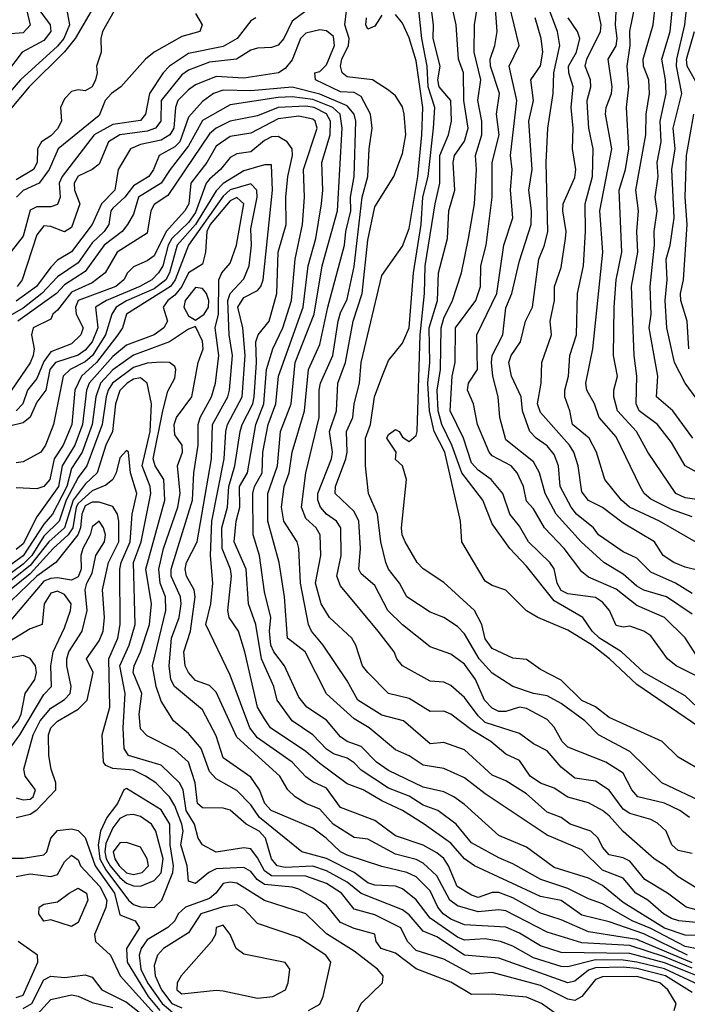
# Model space of a CAD drawing. Header units: metres. Extents: x -51132 to -49532, y -231222 to -229437.
# Tile 447 of 656: x -50155 to -50107, y -230407 to -230336. Entities that reach past the tile are written whole.
import ezdxf

# ---------------------------------------------------------------- set-up
doc = ezdxf.new("R2010")
doc.units = ezdxf.units.M
for name, color, linetype in [('CONTOUR_HALF', 8, 'Continuous'), ('CONTOUR_INDEX', 1, 'Continuous'), ('CONTOUR_INTER', 3, 'Continuous')]:
    doc.layers.add(name, color=color, linetype=linetype)

msp = doc.modelspace()

# ---------------------------------------------------------------- linework, layer by layer
at = {"layer": 'CONTOUR_HALF'}
for points, elevation in [([(-50105.08, -230370.858), (-50107.08, -230370.581), (-50107.763, -230370.259), (-50109.79, -230367.259), (-50110.602, -230365.759), (-50111.977, -230364.259), (-50112.247, -230363.259), (-50112.259, -230362.759), (-50111.979, -230361.759), (-50112.282, -230360.259), (-50112.238, -230356.759), (-50112.085, -230354.759), (-50111.666, -230352.759), (-50111.865, -230348.259), (-50111.41, -230346.759), (-50111.175, -230345.259), (-50111.332, -230342.259), (-50111.168, -230340.759), (-50111.287, -230339.259), (-50111.066, -230337.759), (-50111.08, -230336.725), (-50110.487, -230333.759)], 56.5), ([(-50152.075, -230334.259), (-50151.717, -230336.259), (-50152.12, -230337.259), (-50152.58, -230337.819), (-50155.262, -230340.259), (-50158.08, -230343.47)], 52.5), ([(-50154.807, -230335.259), (-50154.58, -230336.291), (-50155.08, -230336.85), (-50156.58, -230336.977)], 53.5), ([(-50148.49, -230335.259), (-50149.335, -230336.759), (-50149.453, -230337.259), (-50149.413, -230338.259), (-50149.763, -230339.259), (-50149.714, -230339.759), (-50149.843, -230340.259), (-50150.067, -230340.759), (-50150.58, -230341.047), (-50151.08, -230340.986), (-50151.58, -230341.114), (-50152.08, -230341.642), (-50152.37, -230342.259), (-50152.296, -230343.259), (-50152.58, -230343.814), (-50153.08, -230344.322), (-50153.749, -230344.759), (-50154.04, -230345.259), (-50154.067, -230346.259), (-50154.321, -230346.759), (-50155.58, -230347.512)], 51.5), ([(-50105.58, -230390.543), (-50107.58, -230389.379), (-50108.754, -230388.259), (-50112.58, -230386.504), (-50113.58, -230385.741), (-50114.58, -230385.268), (-50116.08, -230383.796), (-50117.58, -230383.03), (-50118.58, -230382.293), (-50119.58, -230382.201), (-50121.08, -230381.503), (-50121.58, -230380.8), (-50121.815, -230379.759), (-50122.351, -230378.759), (-50124.58, -230376.71), (-50126.08, -230375.734), (-50126.518, -230375.259), (-50127.38, -230373.759), (-50127.609, -230373.259), (-50127.653, -230372.759), (-50127.273, -230369.259), (-50127.58, -230368.254), (-50128.08, -230367.805), (-50128.025, -230367.259), (-50128.704, -230366.259), (-50128.58, -230365.99), (-50128.08, -230365.619), (-50127.827, -230365.759), (-50127.58, -230366.188), (-50127.08, -230366.48), (-50126.58, -230366.047), (-50126.515, -230365.759), (-50126.303, -230358.759), (-50125.989, -230355.759), (-50125.921, -230353.759), (-50125.216, -230349.259), (-50124.866, -230347.759), (-50124.866, -230345.759), (-50124.234, -230344.259), (-50124.025, -230343.259), (-50124.076, -230341.759), (-50124.909, -230340.759), (-50125.006, -230340.259), (-50124.843, -230339.259), (-50125.349, -230337.259), (-50125.326, -230336.259), (-50125.53, -230334.759)], 51.5), ([(-50106.206, -230385.759), (-50107.08, -230384.938), (-50110.08, -230383.248), (-50111.69, -230381.759), (-50113.295, -230380.759), (-50113.817, -230380.259), (-50114.51, -230379.259), (-50116.58, -230378.037), (-50118.58, -230375.534), (-50119.788, -230374.259), (-50121.08, -230372.466), (-50121.742, -230370.759), (-50123.27, -230368.759), (-50123.994, -230366.759), (-50124.733, -230365.259), (-50124.991, -230364.259), (-50125.064, -230362.759), (-50124.819, -230361.259), (-50124.768, -230358.259), (-50124.58, -230357.556), (-50123.946, -230356.259), (-50123.309, -230354.259), (-50122.784, -230351.759), (-50122.36, -230349.259), (-50122.207, -230346.759), (-50122.272, -230345.759), (-50121.83, -230344.259), (-50121.828, -230343.259), (-50122.108, -230341.759), (-50121.903, -230340.259), (-50122.377, -230338.259), (-50122.35, -230336.259), (-50122.102, -230334.759)], 52.5), ([(-50106.08, -230382.278), (-50107.08, -230380.736), (-50108.58, -230379.254), (-50110.58, -230378.384), (-50112.08, -230377.211), (-50114.08, -230376.327), (-50114.58, -230375.942), (-50115.849, -230374.259), (-50117.286, -230372.759), (-50118.08, -230371.367), (-50118.58, -230370.813), (-50118.797, -230369.759), (-50119.267, -230368.759), (-50119.688, -230368.259), (-50121.08, -230367.538), (-50121.29, -230367.259), (-50122.145, -230365.259), (-50122.416, -230363.759), (-50122.86, -230362.759), (-50122.784, -230362.259), (-50122.134, -230361.259), (-50122.18, -230358.759), (-50120.729, -230355.759), (-50120.237, -230352.259), (-50119.587, -230350.259), (-50119.736, -230348.259), (-50119.622, -230346.759), (-50119.739, -230345.759), (-50119.289, -230341.759), (-50119.838, -230339.259), (-50119.117, -230337.759), (-50119.84, -230334.759)], 53.5), ([(-50106.58, -230377.508), (-50107.786, -230376.759), (-50109.58, -230375.97), (-50110.58, -230374.966), (-50111.58, -230374.503), (-50113.355, -230373.259), (-50113.725, -230372.759), (-50114.965, -230371.759), (-50115.347, -230371.259), (-50116.146, -230369.759), (-50116.263, -230368.259), (-50116.58, -230367.443), (-50117.08, -230366.801), (-50117.876, -230366.259), (-50118.337, -230365.759), (-50118.881, -230364.259), (-50118.968, -230363.259), (-50119.664, -230361.759), (-50119.864, -230360.759), (-50119.699, -230360.259), (-50119.015, -230359.259), (-50118.65, -230357.759), (-50118.158, -230356.759), (-50117.696, -230353.259), (-50117.274, -230352.259), (-50117.049, -230351.259), (-50117.148, -230346.259), (-50117.034, -230343.759), (-50116.639, -230341.259), (-50116.591, -230339.759), (-50116.17, -230337.759), (-50116.347, -230336.759), (-50117.091, -230334.759)], 54.5), ([(-50106.08, -230373.918), (-50108.948, -230372.259), (-50111.126, -230371.259), (-50111.703, -230370.759), (-50112.901, -230369.259), (-50113.515, -230367.259), (-50114.034, -230366.259), (-50115.258, -230365.259), (-50115.43, -230364.259), (-50115.809, -230363.259), (-50115.806, -230362.759), (-50115.539, -230361.759), (-50115.448, -230360.259), (-50114.969, -230358.759), (-50114.886, -230355.759), (-50114.459, -230353.759), (-50114.301, -230351.259), (-50114.325, -230349.259), (-50113.81, -230347.259), (-50113.761, -230345.259), (-50114.063, -230343.759), (-50114.17, -230342.259), (-50114.179, -230341.759), (-50113.92, -230340.759), (-50113.948, -230340.259), (-50114.337, -230339.259), (-50114.208, -230338.759), (-50113.229, -230336.759), (-50113.177, -230336.259), (-50113.488, -230334.759)], 55.5), ([(-50106.514, -230366.259), (-50107.977, -230364.259), (-50109.163, -230363.259), (-50109.055, -230361.759), (-50109.682, -230358.259), (-50109.556, -230357.259), (-50109.615, -230355.259), (-50109.305, -230352.259), (-50109.335, -230351.259), (-50109.11, -230349.759), (-50109.257, -230348.759), (-50109.03, -230347.259), (-50109.112, -230346.259), (-50108.826, -230344.759), (-50108.883, -230343.259), (-50108.463, -230341.259), (-50108.498, -230340.259), (-50108.773, -230338.759), (-50108.174, -230336.759), (-50107.972, -230334.759)], 57.5), ([(-50138.22, -230335.759), (-50138.58, -230335.983), (-50139.572, -230337.259), (-50140.58, -230337.831), (-50143.08, -230338.342), (-50144.459, -230339.259), (-50144.925, -230339.759), (-50145.925, -230341.259), (-50146.201, -230342.759), (-50146.58, -230343.217), (-50148.58, -230343.491), (-50149.939, -230344.259), (-50152.263, -230347.259), (-50152.463, -230347.759), (-50152.387, -230348.759), (-50152.58, -230349.309), (-50153.08, -230349.477), (-50154.08, -230349.459), (-50154.58, -230349.718), (-50155.08, -230351.602), (-50156.387, -230353.259)], 50.5), ([(-50106.754, -230393.759), (-50107.466, -230393.259), (-50108.58, -230392.727), (-50110.509, -230392.259), (-50110.95, -230391.759), (-50111.58, -230390.551), (-50112.842, -230389.759), (-50115.58, -230388.655), (-50115.996, -230388.259), (-50116.58, -230387.21), (-50117.08, -230386.663), (-50118.58, -230385.869), (-50119.08, -230385.768), (-50120.08, -230386.076), (-50120.58, -230386.079), (-50121.08, -230385.846), (-50121.618, -230385.259), (-50122.271, -230383.759), (-50123.08, -230382.644), (-50124.08, -230381.913), (-50125.58, -230381.394), (-50127.58, -230379.778), (-50128.637, -230378.759), (-50129.58, -230376.943), (-50130.58, -230376.092), (-50130.741, -230375.759), (-50130.623, -230374.259), (-50130.733, -230372.259), (-50131.08, -230371.561), (-50132.465, -230370.259), (-50132.438, -230369.759), (-50131.677, -230367.759), (-50131.58, -230367.259), (-50131.639, -230365.759), (-50131.164, -230364.759), (-50131.089, -230363.759), (-50130.686, -230362.259), (-50130.568, -230360.759), (-50129.08, -230354.44), (-50127.58, -230352.314), (-50127.08, -230351.053), (-50126.464, -230347.259), (-50126.172, -230344.259), (-50126.094, -230342.259), (-50126.58, -230338.876), (-50127.08, -230337.224), (-50127.58, -230336.137), (-50128.08, -230335.524)], 50.5), ([(-50129.08, -230335.57), (-50129.58, -230336.356), (-50130.08, -230336.579), (-50130.227, -230336.259), (-50130.174, -230335.759)], 50.5), ([(-50106.08, -230398.978), (-50107.58, -230398.08), (-50108.534, -230397.259), (-50109.335, -230396.759), (-50111.58, -230394.785), (-50112.58, -230393.644), (-50113.08, -230393.259), (-50114.08, -230392.7), (-50115.58, -230392.279), (-50116.58, -230391.64), (-50117.58, -230391.265), (-50118.328, -230390.759), (-50119.08, -230389.637), (-50120.08, -230389.172), (-50121.172, -230388.259), (-50122.58, -230387.416), (-50124.08, -230386.264), (-50124.58, -230386.06), (-50125.58, -230386.068), (-50127.08, -230385.135), (-50128.58, -230384.771), (-50130.083, -230383.259), (-50130.484, -230382.759), (-50130.952, -230381.259), (-50131.26, -230380.759), (-50132.863, -230379.259), (-50133.472, -230378.259), (-50133.889, -230376.759), (-50133.499, -230374.759), (-50133.546, -230373.259), (-50133.827, -230372.759), (-50134.58, -230372.066), (-50134.891, -230371.259), (-50134.58, -230368.759), (-50133.613, -230364.759), (-50133.625, -230362.759), (-50133.522, -230362.259), (-50132.62, -230360.259), (-50132.234, -230357.759), (-50132.08, -230357.164), (-50131.58, -230356.166), (-50131.08, -230353.81), (-50130.494, -230348.759), (-50130.085, -230347.259), (-50130.003, -230345.259), (-50129.768, -230343.759), (-50129.894, -230342.759), (-50130.58, -230341.475), (-50131.08, -230341.182), (-50132.08, -230341.123), (-50133.884, -230340.259), (-50133.931, -230339.759), (-50133.58, -230339.656), (-50133.08, -230339.182), (-50132.503, -230337.759), (-50132.58, -230337.126), (-50133.08, -230336.705), (-50133.58, -230336.626), (-50134.58, -230336.874), (-50134.971, -230337.259), (-50135.58, -230338.816), (-50136.08, -230339.441), (-50136.554, -230339.759), (-50139.08, -230340.146), (-50141.08, -230340.006), (-50142.58, -230340.63), (-50143.08, -230340.974), (-50143.853, -230341.759), (-50144.037, -230342.259), (-50144.15, -230343.759), (-50144.444, -230344.259), (-50145.08, -230344.625), (-50146.58, -230344.96), (-50147.294, -230345.259), (-50148.187, -230346.759), (-50148.423, -230348.259), (-50149.4, -230349.259), (-50150.071, -230350.759), (-50151.58, -230352.723), (-50152.58, -230353.341), (-50153.08, -230353.841), (-50154.11, -230355.259), (-50155.58, -230356.316)], 49.5), ([(-50106.092, -230340.759), (-50106.937, -230339.259), (-50106.98, -230338.759), (-50106.404, -230336.759)], 58.5), ([(-50105.08, -230401.493), (-50107.541, -230401.259), (-50108.08, -230401.09), (-50108.659, -230400.759), (-50109.782, -230399.759), (-50110.661, -230399.259), (-50111.58, -230398.164), (-50113.08, -230397.581), (-50114.58, -230396.101), (-50117.08, -230395.053), (-50121.58, -230392.048), (-50123.08, -230390.878), (-50124.58, -230390.222), (-50126.08, -230389.974), (-50127.08, -230389.286), (-50128.08, -230388.851), (-50129.987, -230387.259), (-50131.08, -230386.604), (-50133.08, -230384.788), (-50134.625, -230381.759), (-50135.925, -230380.759), (-50136.128, -230377.759), (-50136.516, -230375.259), (-50137.336, -230372.259), (-50137.33, -230370.259), (-50136.637, -230368.259), (-50136.411, -230365.759), (-50135.645, -230363.759), (-50135.352, -230360.759), (-50133.99, -230357.259), (-50133.394, -230353.759), (-50132.277, -230349.759), (-50131.955, -230343.759), (-50132.083, -230342.759), (-50132.627, -230342.259), (-50134.08, -230341.689), (-50135.58, -230341.495), (-50136.58, -230341.542), (-50140.08, -230342.083), (-50142.08, -230343.203), (-50143.08, -230345.052), (-50144.432, -230346.759), (-50145.064, -230347.759), (-50146.711, -230348.759), (-50147.08, -230350.008), (-50147.518, -230350.759), (-50147.893, -230351.259), (-50149.198, -230352.259), (-50150.58, -230354.173), (-50152.08, -230355.122), (-50152.656, -230355.759), (-50155.46, -230357.759)], 48.5), ([(-50106.08, -230403.316), (-50107.08, -230403.115), (-50109.58, -230401.82), (-50110.93, -230401.259), (-50113.08, -230400.024), (-50114.08, -230399.67), (-50115.58, -230398.909), (-50117.548, -230398.259), (-50119.58, -230397.121), (-50120.58, -230396.699), (-50122.58, -230395.598), (-50123.692, -230394.259), (-50125.018, -230393.259), (-50126.08, -230392.865), (-50127.08, -230392.215), (-50128.58, -230391.628), (-50130.58, -230390.343), (-50131.08, -230389.798), (-50131.58, -230389.469), (-50132.58, -230389.139), (-50133.08, -230388.806), (-50134.08, -230387.766), (-50135.567, -230386.759), (-50136.666, -230385.259), (-50136.896, -230384.259), (-50137.799, -230382.259), (-50138.202, -230379.759), (-50138.732, -230378.259), (-50138.917, -230375.759), (-50139.788, -230373.759), (-50139.633, -230372.259), (-50139.364, -230371.259), (-50139.402, -230369.759), (-50138.818, -230368.759), (-50138.214, -230365.259), (-50137.629, -230363.759), (-50137.424, -230361.259), (-50136.97, -230359.759), (-50136.259, -230358.259), (-50135.617, -230356.259), (-50135.353, -230353.259), (-50134.836, -230350.759), (-50134.689, -230348.759), (-50134.753, -230346.759), (-50133.751, -230343.759), (-50133.903, -230343.259), (-50134.08, -230343.112), (-50135.08, -230342.895), (-50136.58, -230343.087), (-50138.58, -230344.123), (-50140.08, -230344.38), (-50141.08, -230345.075), (-50141.766, -230346.259), (-50142.927, -230347.759), (-50143.077, -230349.259), (-50143.348, -230349.759), (-50144.717, -230351.259), (-50145.58, -230353.02), (-50146.08, -230353.386), (-50147.08, -230353.819), (-50147.523, -230354.259), (-50147.775, -230354.759), (-50148.36, -230355.259), (-50151.08, -230356.259), (-50151.28, -230356.759), (-50151.237, -230357.259), (-50150.725, -230358.259), (-50150.909, -230358.759), (-50151.58, -230359.419), (-50153.08, -230359.989), (-50153.58, -230360.7), (-50154.08, -230361.911), (-50154.754, -230362.759), (-50155.109, -230363.759), (-50155.575, -230364.259)], 47.5), ([(-50106.814, -230359.759), (-50106.928, -230357.759), (-50107.385, -230356.259), (-50107.411, -230355.759), (-50107.203, -230354.759), (-50106.93, -230350.759), (-50107.085, -230348.759), (-50106.971, -230345.759), (-50106.459, -230342.759)], 58.5), ([(-50106.58, -230404.317), (-50110.58, -230402.611), (-50114.08, -230402.053), (-50116.08, -230401.186), (-50117.58, -230400.692), (-50119.58, -230399.599), (-50120.58, -230399.197), (-50121.08, -230399.21), (-50122.08, -230399.567), (-50122.58, -230399.399), (-50123.622, -230398.759), (-50124.246, -230397.259), (-50124.58, -230396.741), (-50125.08, -230396.324), (-50126.08, -230395.772), (-50128.08, -230395.099), (-50129.58, -230393.985), (-50132.08, -230393.043), (-50133.08, -230391.63), (-50134.08, -230391.188), (-50134.58, -230390.811), (-50135.58, -230389.746), (-50138.08, -230387.984), (-50138.649, -230387.259), (-50140.08, -230383.452), (-50141.844, -230379.759), (-50141.474, -230378.259), (-50141.339, -230376.759), (-50141.494, -230374.759), (-50141.392, -230372.259), (-50140.515, -230367.759), (-50140.383, -230365.759), (-50140.256, -230365.259), (-50139.201, -230363.259), (-50138.983, -230360.259), (-50139.146, -230358.259), (-50139.517, -230356.759), (-50139.08, -230356.049), (-50138.08, -230355.536), (-50137.848, -230355.259), (-50137.686, -230354.759), (-50137.005, -230348.259), (-50137.08, -230346.418), (-50137.58, -230346.416), (-50139.08, -230346.87), (-50140.58, -230347.783), (-50141.08, -230348.317), (-50142.58, -230350.748), (-50143.901, -230352.259), (-50144.477, -230354.259), (-50144.743, -230354.759), (-50145.58, -230355.427), (-50147.58, -230356.298), (-50148.334, -230356.759), (-50148.654, -230357.259), (-50149.119, -230358.759), (-50150.059, -230360.259), (-50150.58, -230360.724), (-50151.672, -230361.259), (-50152.177, -230361.759), (-50152.88, -230365.259), (-50153.465, -230366.759), (-50153.796, -230367.259), (-50155.08, -230367.966), (-50155.58, -230368.036)], 46.5), ([(-50106.08, -230405.296), (-50108.58, -230404.31), (-50111.08, -230403.618), (-50116.08, -230403.559), (-50117.58, -230403.064), (-50119.08, -230402.159), (-50120.08, -230401.712), (-50123.08, -230401.54), (-50124.08, -230401.141), (-50124.617, -230400.759), (-50125.012, -230400.259), (-50125.58, -230399.095), (-50126.58, -230398.074), (-50127.267, -230397.759), (-50129.08, -230397.325), (-50131.58, -230396.505), (-50132.08, -230396.257), (-50133.11, -230395.259), (-50134.08, -230394.543), (-50137.094, -230393.259), (-50137.545, -230392.759), (-50137.945, -230391.759), (-50138.58, -230390.843), (-50140.58, -230389.441), (-50141.08, -230387.837), (-50142.08, -230385.953), (-50144.102, -230384.259), (-50144.366, -230383.759), (-50144.491, -230382.759), (-50144.317, -230380.759), (-50143.777, -230379.259), (-50143.635, -230378.259), (-50143.683, -230377.759), (-50144.359, -230376.259), (-50144.355, -230375.759), (-50142.798, -230370.759), (-50142.7, -230368.759), (-50142.389, -230366.759), (-50142.383, -230365.259), (-50142.257, -230364.759), (-50141.427, -230363.259), (-50141.143, -230362.259), (-50140.885, -230360.259), (-50141.166, -230358.259), (-50140.908, -230357.259), (-50140.899, -230354.759), (-50140.671, -230354.259), (-50140.08, -230353.555), (-50139.614, -230352.259), (-50139.091, -230349.259), (-50139.58, -230348.786), (-50140.08, -230349.037), (-50141.532, -230350.759), (-50141.768, -230351.259), (-50141.854, -230352.759), (-50142.08, -230353.619), (-50143.08, -230354.254), (-50143.585, -230355.259), (-50144.08, -230355.886), (-50144.598, -230356.259), (-50144.926, -230356.759), (-50144.603, -230357.759), (-50144.872, -230358.259), (-50145.58, -230358.757), (-50147.58, -230359.506), (-50148.58, -230360.335), (-50150.304, -230362.259), (-50150.482, -230362.759), (-50150.787, -230365.259), (-50151.338, -230366.759), (-50152.247, -230368.259), (-50152.512, -230369.759), (-50154.08, -230371.954), (-50155.08, -230373.906), (-50155.58, -230374.325)], 45.5), ([(-50106.58, -230406.454), (-50108.494, -230405.259), (-50110.58, -230404.723), (-50111.58, -230404.627), (-50113.58, -230404.678), (-50114.08, -230404.837), (-50115.08, -230405.627), (-50115.58, -230405.758), (-50120.58, -230403.974), (-50123.08, -230403.758), (-50125.08, -230402.42), (-50126.08, -230402.003), (-50127.08, -230400.818), (-50127.58, -230400.467), (-50130.58, -230399.276), (-50131.58, -230398.452), (-50133.08, -230397.626), (-50134.08, -230397.291), (-50136.08, -230397.388), (-50136.663, -230397.259), (-50137.084, -230396.759), (-50137.508, -230395.259), (-50137.978, -230394.759), (-50138.919, -230394.259), (-50140.08, -230393.223), (-50140.58, -230393.093), (-50142.08, -230393.072), (-50142.45, -230392.759), (-50142.619, -230391.259), (-50143.083, -230389.759), (-50144.08, -230388.867), (-50146.08, -230387.838), (-50146.58, -230387.325), (-50146.671, -230386.259), (-50146.476, -230384.759), (-50147.11, -230383.259), (-50147.039, -230382.759), (-50146.564, -230381.759), (-50145.914, -230379.759), (-50145.783, -230378.259), (-50146.187, -230375.759), (-50144.816, -230370.759), (-50144.881, -230369.259), (-50145.517, -230368.259), (-50145.649, -230367.759), (-50144.942, -230364.259), (-50144.58, -230362.832), (-50144.08, -230361.907), (-50144.003, -230361.259), (-50144.08, -230361.054), (-50144.468, -230360.759), (-50145.08, -230360.739), (-50146.08, -230360.818), (-50147.08, -230361.126), (-50148.591, -230362.259), (-50148.916, -230362.759), (-50149.065, -230363.259), (-50149.339, -230365.259), (-50150.459, -230368.259), (-50151.08, -230369.112), (-50151.952, -230370.759), (-50152.47, -230372.259), (-50153.58, -230373.363), (-50154.454, -230374.759), (-50155.08, -230375.391), (-50156.58, -230376.51)], 44.5), ([(-50115.58, -230408.62), (-50117.497, -230407.259), (-50118.58, -230406.785), (-50121.08, -230406.569), (-50122.58, -230406.597), (-50124.08, -230405.703), (-50126.58, -230404.75), (-50128.08, -230403.595), (-50129.119, -230403.259), (-50129.488, -230402.759), (-50129.58, -230402.22), (-50131.08, -230401.816), (-50132.08, -230401.384), (-50133.08, -230400.131), (-50133.58, -230399.809), (-50135.08, -230398.957), (-50135.58, -230398.81), (-50137.58, -230398.633), (-50138.107, -230398.259), (-50138.58, -230397.686), (-50139.08, -230397.38), (-50141.08, -230397.478), (-50141.61, -230397.759), (-50142.58, -230398.558), (-50143.08, -230398.373), (-50143.185, -230397.259), (-50143.655, -230395.759), (-50143.472, -230394.759), (-50143.569, -230394.259), (-50144.08, -230392.911), (-50144.469, -230392.259), (-50145.458, -230391.259), (-50146.199, -230390.759), (-50147.08, -230390.323), (-50148.58, -230390.215), (-50149.08, -230389.988), (-50149.254, -230389.759), (-50149.34, -230387.759), (-50148.807, -230385.759), (-50148.867, -230382.259), (-50148.221, -230380.759), (-50148.041, -230379.759), (-50148.079, -230375.759), (-50147.984, -230375.259), (-50147.323, -230373.759), (-50147.176, -230371.759), (-50146.834, -230370.259), (-50147.3, -230368.759), (-50147.442, -230367.259), (-50147.58, -230367.15), (-50148.08, -230367.676), (-50148.34, -230368.759), (-50148.589, -230369.259), (-50149.08, -230369.664), (-50150.08, -230370.062), (-50151.08, -230370.983), (-50151.231, -230371.259), (-50151.471, -230372.759), (-50151.805, -230373.259), (-50152.909, -230374.259), (-50154.58, -230376.084), (-50156.58, -230377.708)], 43.5), ([(-50155.58, -230392.341), (-50155.08, -230392.491), (-50154.58, -230392.436), (-50154.364, -230392.259), (-50154.182, -230391.759), (-50154.925, -230390.759), (-50155.041, -230390.259), (-50154.342, -230387.759), (-50153.85, -230386.759), (-50153.08, -230385.835), (-50152.08, -230385.209), (-50151.671, -230384.759), (-50151.594, -230384.259), (-50151.922, -230382.759), (-50151.913, -230382.259), (-50151.76, -230381.759), (-50150.791, -230380.259), (-50150.433, -230378.759), (-50150.582, -230377.259), (-50150.465, -230376.759), (-50150.08, -230376.037), (-50149.809, -230374.759), (-50149.188, -230373.759), (-50149.115, -230373.259), (-50149.262, -230372.759), (-50149.58, -230372.282), (-50150.08, -230372.681), (-50150.218, -230373.259), (-50150.762, -230374.259), (-50150.9, -230374.759), (-50150.876, -230375.759), (-50151.08, -230376.314), (-50151.58, -230376.54), (-50152.58, -230376.376), (-50153.08, -230376.421), (-50153.58, -230376.633), (-50156.236, -230379.759)], 42.5), ([(-50157.58, -230382.22), (-50158.054, -230382.759), (-50158.113, -230383.759), (-50159.212, -230385.259), (-50159.3, -230385.759), (-50158.822, -230386.759), (-50158.419, -230387.259), (-50157.58, -230387.62), (-50156.58, -230387.649), (-50156.08, -230387.502), (-50155.443, -230386.759), (-50155.217, -230386.259), (-50154.924, -230384.759), (-50154.234, -230383.759), (-50154.124, -230383.259), (-50154.191, -230382.759), (-50154.58, -230382.222), (-50155.08, -230382.026), (-50156.08, -230382.206), (-50157.08, -230382.099), (-50157.58, -230382.22)], 41.5), ([(-50147.58, -230393.602), (-50148.08, -230393.845), (-50148.58, -230394.518), (-50149.08, -230395.652), (-50149.156, -230396.259), (-50149.054, -230396.759), (-50148.768, -230397.259), (-50148.08, -230398.111), (-50147.58, -230398.524), (-50147.08, -230398.733), (-50146.58, -230398.747), (-50145.58, -230398.339), (-50145.08, -230397.769), (-50144.937, -230396.759), (-50145.466, -230394.759), (-50145.782, -230394.259), (-50146.58, -230393.69), (-50147.08, -230393.553), (-50147.58, -230393.602)], 42.5), ([(-50156.08, -230396.711), (-50155.08, -230396.722), (-50153.58, -230396.463), (-50153.37, -230396.259), (-50153.074, -230395.259), (-50152.58, -230394.703), (-50151.58, -230394.583), (-50151.08, -230394.717), (-50150.58, -230395.207), (-50149.849, -230397.259), (-50148.465, -230399.259), (-50148.08, -230400.83), (-50146.956, -230401.259), (-50146.654, -230401.759), (-50147.581, -230403.259), (-50147.548, -230404.259), (-50146.017, -230406.759), (-50145.159, -230407.759)], 43.5), ([(-50151.735, -230399.259), (-50151.08, -230398.891), (-50150.488, -230399.259), (-50150.39, -230399.759), (-50151.08, -230401.379), (-50151.58, -230401.67), (-50153.08, -230401.195), (-50153.58, -230401.294), (-50153.942, -230400.759), (-50153.912, -230400.259), (-50153.58, -230400.049), (-50152.58, -230399.89), (-50151.735, -230399.259)], 44.5), ([(-50140.58, -230400.249), (-50142.205, -230400.759), (-50143.08, -230402.126), (-50144.9, -230403.259), (-50145.346, -230403.759), (-50145.58, -230404.488), (-50145.503, -230405.259), (-50145.05, -230406.259), (-50144.288, -230407.259), (-50143.58, -230407.563)], 42.5), ([(-50134.388, -230407.759), (-50133.58, -230407.313), (-50133.337, -230406.759), (-50132.769, -230404.259), (-50133.138, -230403.759), (-50135.08, -230402.472), (-50138.08, -230401.443), (-50139.08, -230400.385), (-50139.58, -230400.093), (-50140.58, -230400.249)], 42.5), ([(-50155.08, -230407.615), (-50154.451, -230407.259), (-50153.58, -230405.542), (-50153.08, -230405.276), (-50152.08, -230405.379), (-50150.58, -230405.177), (-50150.08, -230405.343), (-50149.375, -230406.259), (-50147.58, -230407.159), (-50146.08, -230408.352)], 44.5)]:
    msp.add_lwpolyline(points, dxfattribs=dict(at, elevation=elevation))
at = {"layer": 'CONTOUR_INDEX'}
for points, elevation in [([(-50134.568, -230335.259), (-50135.58, -230336.013), (-50136.18, -230337.259), (-50136.58, -230337.736), (-50137.08, -230337.905), (-50138.08, -230337.952), (-50138.58, -230338.106), (-50139.613, -230338.759), (-50141.58, -230338.97), (-50143.08, -230339.554), (-50143.58, -230339.895), (-50145.078, -230341.759), (-50145.09, -230343.259), (-50145.485, -230343.759), (-50146.08, -230343.985), (-50148.08, -230344.258), (-50148.895, -230344.759), (-50149.58, -230346.368), (-50150.08, -230346.764), (-50151.08, -230347.241), (-50151.377, -230347.759), (-50151.367, -230348.259), (-50150.981, -230349.259), (-50151.58, -230350.964), (-50152.08, -230351.292), (-50153.08, -230350.888), (-50153.58, -230350.842), (-50154.08, -230351.493), (-50155.151, -230354.759), (-50155.522, -230355.259)], 50), ([(-50106.58, -230396.38), (-50107.58, -230396.15), (-50108.052, -230395.759), (-50108.459, -230394.759), (-50109.08, -230394.183), (-50109.58, -230393.904), (-50111.08, -230393.485), (-50111.58, -230393.163), (-50112.58, -230391.787), (-50113.58, -230391.141), (-50115.08, -230390.915), (-50116.08, -230390.104), (-50117.08, -230388.927), (-50118.08, -230388.43), (-50119.08, -230387.667), (-50121.58, -230386.862), (-50122.08, -230386.399), (-50123.08, -230385.07), (-50124.08, -230384.18), (-50124.58, -230383.958), (-50125.58, -230383.884), (-50127.58, -230382.759), (-50127.976, -230382.259), (-50128.181, -230381.759), (-50129.339, -230380.259), (-50132.08, -230376.973), (-50132.332, -230376.259), (-50132.028, -230374.759), (-50132.053, -230372.759), (-50132.351, -230372.259), (-50133.08, -230371.767), (-50133.51, -230371.259), (-50133.717, -230370.759), (-50133.722, -230370.259), (-50132.734, -230367.759), (-50132.65, -230367.259), (-50132.867, -230365.759), (-50132.362, -230364.259), (-50132.272, -230362.259), (-50131.7, -230360.759), (-50131.159, -230357.759), (-50130.493, -230355.759), (-50130.08, -230351.891), (-50129.58, -230349.464), (-50128.2, -230347.259), (-50127.58, -230345.592), (-50127.335, -230344.259), (-50127.455, -230342.759), (-50127.58, -230342.209), (-50128.08, -230341.411), (-50128.58, -230341.013), (-50129.757, -230340.259), (-50131.58, -230340.042), (-50131.95, -230339.759), (-50132.078, -230339.259), (-50131.975, -230338.759), (-50131.498, -230337.759), (-50131.442, -230337.259), (-50131.748, -230336.259), (-50131.636, -230335.259)], 50), ([(-50106.08, -230375.839), (-50107.08, -230375.613), (-50107.898, -230375.259), (-50108.664, -230374.759), (-50109.292, -230373.759), (-50111.58, -230372.413), (-50113.08, -230371.269), (-50114.08, -230370.782), (-50114.58, -230370.142), (-50114.83, -230368.259), (-50115.161, -230367.259), (-50115.467, -230366.759), (-50117.58, -230364.38), (-50117.779, -230363.759), (-50117.51, -230362.259), (-50117.465, -230360.759), (-50116.782, -230358.759), (-50116.875, -230357.759), (-50116.554, -230356.259), (-50116.562, -230355.259), (-50116.08, -230353.882), (-50115.757, -230351.759), (-50115.699, -230351.259), (-50115.96, -230349.759), (-50115.915, -230349.259), (-50115.08, -230347.343), (-50115.016, -230346.759), (-50115.239, -230345.259), (-50115.205, -230343.759), (-50115.353, -230342.259), (-50115.211, -230340.759), (-50115.52, -230339.759), (-50115.54, -230339.259), (-50114.952, -230338.259), (-50114.713, -230337.259), (-50114.882, -230336.759), (-50115.574, -230335.759)], 55), ([(-50142.58, -230355.321), (-50143.336, -230356.259), (-50143.432, -230356.759), (-50143.08, -230357.368), (-50142.58, -230357.685), (-50141.957, -230357.259), (-50141.65, -230356.759), (-50141.623, -230356.259), (-50141.778, -230355.759), (-50142.08, -230355.384), (-50142.58, -230355.321)], 45), ([(-50106.08, -230405.894), (-50108.58, -230404.743), (-50110.58, -230404.251), (-50111.58, -230404.103), (-50113.58, -230404.096), (-50115.58, -230404.604), (-50116.08, -230404.572), (-50118.08, -230403.939), (-50119.58, -230403.099), (-50120.466, -230402.759), (-50121.58, -230402.568), (-50123.08, -230402.654), (-50123.58, -230402.44), (-50125.58, -230401.065), (-50126.58, -230399.748), (-50127.58, -230398.946), (-50128.08, -230398.747), (-50129.58, -230398.677), (-50130.08, -230398.494), (-50131.076, -230397.759), (-50133.08, -230396.727), (-50134.882, -230396.259), (-50137.947, -230393.759), (-50138.58, -230392.845), (-50139.58, -230391.818), (-50141.08, -230390.952), (-50141.58, -230390.427), (-50142.163, -230388.759), (-50143.08, -230387.678), (-50144.186, -230386.759), (-50145.08, -230385.333), (-50145.429, -230384.259), (-50145.713, -230382.759), (-50144.724, -230378.759), (-50144.766, -230377.759), (-50145.137, -230376.759), (-50145.236, -230375.759), (-50144.898, -230374.259), (-50143.854, -230371.259), (-50143.689, -230370.259), (-50143.898, -230368.259), (-50143.528, -230367.259), (-50143.561, -230366.759), (-50144.08, -230366.003), (-50144.135, -230365.259), (-50143.959, -230364.759), (-50142.838, -230363.259), (-50142.395, -230360.759), (-50142.029, -230359.759), (-50142.08, -230359.204), (-50142.58, -230358.142), (-50143.08, -230358.335), (-50144.474, -230359.259), (-50147.08, -230360.221), (-50148.58, -230361.304), (-50149.475, -230362.259), (-50149.801, -230363.259), (-50150.066, -230365.259), (-50150.808, -230367.259), (-50151.58, -230368.44), (-50151.904, -230369.759), (-50152.962, -230371.759), (-50153.58, -230372.486), (-50155.08, -230374.796), (-50156.58, -230375.885)], 45), ([(-50154.08, -230408.089), (-50153.08, -230406.957), (-50151.58, -230406.633), (-50151.08, -230406.718), (-50150.08, -230407.193), (-50148.58, -230407.556)], 45)]:
    msp.add_lwpolyline(points, dxfattribs=dict(at, elevation=elevation))
at = {"layer": 'CONTOUR_INTER'}
for points, elevation in [([(-50106.08, -230383.581), (-50107.736, -230382.759), (-50108.36, -230382.259), (-50109.58, -230380.587), (-50110.08, -230380.256), (-50111.08, -230379.888), (-50111.58, -230379.95), (-50112.08, -230379.841), (-50112.556, -230378.759), (-50113.08, -230378.143), (-50113.58, -230377.812), (-50115.58, -230377.538), (-50116.08, -230377.302), (-50116.352, -230376.759), (-50116.58, -230375.736), (-50116.886, -230375.259), (-50118.446, -230373.759), (-50119.08, -230372.627), (-50119.781, -230371.759), (-50120.295, -230370.259), (-50121.136, -230369.259), (-50122.08, -230368.568), (-50122.58, -230368.035), (-50123.161, -230366.259), (-50124.109, -230364.259), (-50123.966, -230361.759), (-50123.767, -230360.759), (-50123.732, -230358.259), (-50122.268, -230356.259), (-50121.909, -230355.259), (-50121.886, -230353.759), (-50121.504, -230352.259), (-50121.063, -230348.759), (-50121.082, -230346.259), (-50120.558, -230344.259), (-50120.754, -230342.759), (-50120.536, -230341.259), (-50121.205, -230339.259), (-50121.226, -230338.759), (-50120.878, -230337.759), (-50120.71, -230336.759), (-50120.996, -230332.759)], 53), ([(-50105.609, -230392.759), (-50108.776, -230391.259), (-50111.08, -230388.968), (-50113.353, -230387.759), (-50114.343, -230386.759), (-50116.08, -230385.506), (-50117.08, -230384.935), (-50118.08, -230384.762), (-50119.58, -230384.269), (-50121.08, -230383.295), (-50122.026, -230382.259), (-50123.08, -230380.431), (-50123.58, -230379.922), (-50124.58, -230379.248), (-50125.58, -230378.871), (-50127.249, -230377.759), (-50127.788, -230376.759), (-50128.58, -230375.752), (-50128.782, -230375.259), (-50129.139, -230373.759), (-50129.386, -230371.759), (-50130.044, -230370.259), (-50130.264, -230368.259), (-50130.248, -230366.259), (-50129.897, -230365.259), (-50129.607, -230363.259), (-50129.08, -230361.83), (-50128.58, -230360.612), (-50127.58, -230359.37), (-50127.09, -230358.259), (-50126.78, -230354.259), (-50126.23, -230350.759), (-50126.089, -230348.759), (-50125.722, -230347.259), (-50125.317, -230343.759), (-50125.234, -230342.259), (-50125.717, -230340.759), (-50125.791, -230339.259), (-50126.161, -230337.259), (-50126.58, -230333.316)], 51), ([(-50106.58, -230371.961), (-50108.08, -230371.429), (-50109.58, -230370.672), (-50110.06, -230370.259), (-50110.349, -230369.759), (-50112.08, -230366.146), (-50113.325, -230364.759), (-50113.658, -230363.759), (-50114.213, -230362.759), (-50114.291, -230362.259), (-50113.767, -230359.759), (-50113.038, -230352.759), (-50113.271, -230349.759), (-50112.388, -230345.259), (-50112.853, -230342.759), (-50112.809, -230342.259), (-50112.413, -230341.259), (-50112.379, -230340.759), (-50112.674, -230338.759), (-50112.08, -230337.804), (-50111.999, -230337.259), (-50112.142, -230336.259), (-50112.006, -230333.759)], 56), ([(-50105.08, -230365.003), (-50107.081, -230362.259), (-50107.845, -230360.759), (-50108.398, -230358.259), (-50108.532, -230356.259), (-50108.395, -230354.759), (-50108.461, -230353.259), (-50108.172, -230352.259), (-50107.888, -230350.259), (-50108.04, -230346.759), (-50107.798, -230345.259), (-50107.953, -230343.759), (-50107.326, -230341.259), (-50107.7, -230339.259), (-50107.675, -230338.759), (-50107.099, -230336.259), (-50106.831, -230333.759)], 58), ([(-50149.568, -230334.259), (-50151.302, -230337.259), (-50152.08, -230338.237), (-50154.647, -230340.759), (-50158.445, -230345.259)], 52), ([(-50153.862, -230335.259), (-50153.121, -230336.259), (-50153.067, -230336.759), (-50153.58, -230337.416), (-50155.158, -230338.259), (-50156.295, -230339.759)], 53), ([(-50106.08, -230387.178), (-50110.58, -230384.118), (-50112.559, -230382.259), (-50113.831, -230381.259), (-50115.58, -230380.174), (-50117.754, -230379.259), (-50118.58, -230378.779), (-50120.08, -230377.283), (-50121.08, -230376.931), (-50121.58, -230376.621), (-50123.282, -230373.759), (-50123.361, -230372.259), (-50124.505, -230367.259), (-50125.271, -230365.759), (-50125.608, -230364.259), (-50125.733, -230362.259), (-50125.587, -230360.759), (-50125.65, -230358.259), (-50125.047, -230356.259), (-50124.975, -230354.259), (-50124.32, -230351.759), (-50124.224, -230349.759), (-50123.775, -230348.259), (-50123.894, -230346.259), (-50123.814, -230345.759), (-50123.08, -230344.707), (-50122.807, -230343.759), (-50123.12, -230341.759), (-50123.161, -230339.759), (-50123.508, -230338.759), (-50123.684, -230336.259), (-50124.015, -230334.759)], 52), ([(-50105.08, -230369.373), (-50107.08, -230368.267), (-50108.08, -230366.562), (-50109.08, -230365.261), (-50110.421, -230364.259), (-50110.628, -230363.759), (-50110.585, -230361.759), (-50110.779, -230360.259), (-50110.964, -230355.259), (-50110.51, -230352.759), (-50110.575, -230351.259), (-50110.452, -230349.759), (-50110.648, -230348.259), (-50109.925, -230344.259), (-50109.897, -230342.759), (-50109.667, -230341.259), (-50109.714, -230340.259), (-50110.105, -230339.259), (-50110.123, -230338.759), (-50109.391, -230336.259), (-50109.229, -230334.759)], 57), ([(-50142.58, -230335.452), (-50142.1, -230336.259), (-50142.272, -230336.759), (-50143.58, -230337.126), (-50145.58, -230338.262), (-50146.213, -230338.759), (-50147.997, -230340.759), (-50148.68, -230341.259), (-50149.13, -230341.759), (-50149.58, -230342.848), (-50152.541, -230345.259), (-50153.193, -230346.759), (-50153.916, -230347.759), (-50155.08, -230348.294), (-50155.57, -230348.759)], 51), ([(-50106.58, -230379.015), (-50108.435, -230377.759), (-50110.08, -230377.266), (-50110.58, -230376.978), (-50111.58, -230376.123), (-50112.972, -230375.259), (-50114.63, -230373.759), (-50116.442, -230371.759), (-50117.235, -230370.259), (-50117.632, -230368.759), (-50118.08, -230367.97), (-50120.08, -230366.375), (-50120.512, -230364.759), (-50120.636, -230363.259), (-50121.019, -230361.759), (-50121.122, -230360.759), (-50121.077, -230360.259), (-50120.292, -230358.759), (-50120.08, -230356.785), (-50119.658, -230355.759), (-50119.08, -230353.395), (-50118.234, -230350.759), (-50118.214, -230349.759), (-50118.407, -230348.259), (-50118.174, -230346.759), (-50118.409, -230343.259), (-50118.075, -230341.759), (-50118.263, -230340.259), (-50117.58, -230339.248), (-50117.402, -230338.259), (-50117.531, -230337.259), (-50117.945, -230335.759)], 54), ([(-50103.08, -230401.301), (-50107.016, -230400.259), (-50108.36, -230399.259), (-50110.012, -230398.259), (-50111.08, -230396.944), (-50111.58, -230396.693), (-50112.58, -230396.476), (-50113.08, -230395.922), (-50113.391, -230395.259), (-50113.922, -230394.759), (-50115.416, -230394.259), (-50116.08, -230393.762), (-50117.08, -230393.38), (-50118.58, -230392.038), (-50120.08, -230391.098), (-50121.08, -230390.691), (-50123.08, -230388.868), (-50124.58, -230388.334), (-50125.58, -230388.418), (-50127.491, -230386.759), (-50129.08, -230386.345), (-50130.82, -230385.259), (-50131.58, -230383.842), (-50133.324, -230381.259), (-50134.168, -230380.259), (-50134.389, -230379.759), (-50134.982, -230376.759), (-50135.093, -230374.259), (-50135.221, -230373.759), (-50136.184, -230372.259), (-50136.354, -230371.259), (-50136.159, -230369.759), (-50135.8, -230368.759), (-50135.571, -230367.259), (-50134.676, -230364.259), (-50134.392, -230361.259), (-50133.58, -230359.461), (-50132.986, -230356.759), (-50131.774, -230352.259), (-50131.676, -230351.259), (-50131.313, -230349.759), (-50131.352, -230348.759), (-50131.068, -230347.259), (-50130.95, -230343.259), (-50131.086, -230342.759), (-50131.58, -230342.147), (-50133.58, -230341.289), (-50135.58, -230340.79), (-50138.58, -230341.063), (-50140.58, -230341.009), (-50141.275, -230341.259), (-50142.08, -230341.839), (-50143.08, -230342.978), (-50143.728, -230344.759), (-50144.08, -230345.109), (-50145.224, -230345.759), (-50145.618, -230346.759), (-50145.966, -230347.259), (-50147.08, -230347.936), (-50147.699, -230348.759), (-50148.58, -230349.575), (-50148.726, -230349.759), (-50148.87, -230350.759), (-50149.207, -230351.259), (-50150.08, -230352.092), (-50151.08, -230353.539), (-50152.58, -230354.551), (-50153.735, -230355.759), (-50155.08, -230356.813), (-50156.734, -230357.759)], 49), ([(-50105.08, -230402.33), (-50107.08, -230402.305), (-50108.58, -230401.784), (-50111.58, -230399.931), (-50113.08, -230398.701), (-50114.08, -230398.155), (-50116.58, -230397.4), (-50118.58, -230395.91), (-50120.58, -230395.076), (-50123.08, -230392.813), (-50123.858, -230392.259), (-50124.58, -230391.899), (-50126.08, -230391.576), (-50128.58, -230390.353), (-50129.449, -230389.759), (-50130.58, -230388.625), (-50131.58, -230388.247), (-50132.08, -230387.91), (-50133.08, -230386.708), (-50134.504, -230385.759), (-50135.08, -230385.032), (-50136.132, -230382.759), (-50136.911, -230381.759), (-50137.115, -230381.259), (-50137.215, -230380.259), (-50137.111, -230379.259), (-50137.58, -230377.406), (-50137.935, -230374.759), (-50138.413, -230373.259), (-50138.42, -230370.259), (-50138.309, -230369.759), (-50137.754, -230368.759), (-50137.694, -230367.259), (-50137.317, -230365.259), (-50136.765, -230363.759), (-50136.576, -230361.759), (-50134.786, -230356.759), (-50134.408, -230353.759), (-50133.858, -230351.759), (-50133.446, -230349.259), (-50133.356, -230348.259), (-50133.42, -230346.259), (-50132.826, -230344.259), (-50132.789, -230343.259), (-50133.08, -230342.714), (-50133.976, -230342.259), (-50134.58, -230342.167), (-50136.58, -230342.255), (-50138.08, -230342.866), (-50140.08, -230343.248), (-50141.08, -230343.756), (-50141.58, -230344.186), (-50144.58, -230348.642), (-50145.58, -230349.294), (-50145.814, -230349.759), (-50146.08, -230351.376), (-50148.269, -230352.759), (-50149.142, -230354.259), (-50150.08, -230354.986), (-50151.58, -230355.658), (-50152.58, -230356.965), (-50152.939, -230357.259), (-50153.08, -230357.614), (-50154.347, -230358.259), (-50154.471, -230358.759), (-50154.284, -230359.759), (-50154.363, -230360.259), (-50154.58, -230360.79), (-50155.919, -230362.759)], 48), ([(-50106.914, -230403.759), (-50110.08, -230402.196), (-50112.58, -230401.342), (-50114.58, -230400.857), (-50116.08, -230399.795), (-50117.58, -230399.503), (-50122.356, -230397.259), (-50123.08, -230396.766), (-50124.08, -230395.62), (-50125.999, -230394.259), (-50127.58, -230393.246), (-50129.08, -230392.567), (-50130.438, -230391.759), (-50131.58, -230391.315), (-50133.58, -230389.854), (-50134.58, -230388.966), (-50137.155, -230387.259), (-50137.58, -230386.608), (-50138.086, -230385.759), (-50139.001, -230381.759), (-50139.471, -230380.259), (-50140.152, -230379.259), (-50140.245, -230378.759), (-50139.977, -230376.259), (-50140.051, -230375.759), (-50140.647, -230374.259), (-50140.679, -230372.759), (-50140.255, -230371.259), (-50140.163, -230369.759), (-50139.727, -230368.259), (-50139.347, -230365.759), (-50139.205, -230365.259), (-50138.419, -230363.759), (-50138.321, -230363.259), (-50138.167, -230360.759), (-50138.204, -230359.259), (-50138.05, -230358.759), (-50137.235, -230357.759), (-50136.681, -230355.759), (-50136.597, -230352.759), (-50136.019, -230350.759), (-50136.023, -230348.759), (-50135.884, -230347.259), (-50135.561, -230345.759), (-50135.582, -230345.259), (-50135.929, -230344.759), (-50136.58, -230344.376), (-50137.08, -230344.4), (-50137.58, -230344.653), (-50138.58, -230345.481), (-50139.58, -230345.63), (-50140.08, -230345.882), (-50140.765, -230346.759), (-50141.58, -230347.456), (-50141.813, -230347.759), (-50142.58, -230349.88), (-50143.08, -230350.611), (-50144.288, -230351.759), (-50144.562, -230352.259), (-50144.963, -230353.759), (-50145.266, -230354.259), (-50145.761, -230354.759), (-50146.62, -230355.259), (-50149.027, -230356.259), (-50149.832, -230356.759), (-50149.672, -230358.259), (-50150.08, -230359.268), (-50150.58, -230359.862), (-50151.08, -230360.232), (-50152.741, -230360.759), (-50153.135, -230361.259), (-50153.444, -230362.759), (-50154.08, -230363.629), (-50154.58, -230364.729), (-50155.08, -230365.142), (-50156.08, -230365.372)], 47), ([(-50106.58, -230404.705), (-50108.58, -230403.868), (-50111.08, -230403.053), (-50114.58, -230402.847), (-50117.08, -230402.091), (-50120.08, -230400.535), (-50120.58, -230400.468), (-50122.08, -230400.606), (-50123.58, -230400.175), (-50124.154, -230399.759), (-50125.08, -230397.993), (-50126.08, -230397.082), (-50126.58, -230396.805), (-50128.08, -230396.415), (-50130.08, -230395.338), (-50131.08, -230395.205), (-50132.597, -230394.259), (-50133.58, -230393.15), (-50134.58, -230392.738), (-50135.349, -230392.259), (-50135.887, -230391.759), (-50136.472, -230390.759), (-50139.58, -230387.944), (-50141.08, -230384.677), (-50141.58, -230384.185), (-50142.58, -230383.824), (-50143.08, -230383.259), (-50143.344, -230382.759), (-50143.43, -230381.759), (-50142.95, -230380.259), (-50142.596, -230377.759), (-50142.676, -230377.259), (-50143.236, -230376.259), (-50143.34, -230375.759), (-50143.239, -230375.259), (-50142.462, -230373.759), (-50141.424, -230367.759), (-50141.346, -230365.259), (-50140.251, -230363.259), (-50140.129, -230362.759), (-50139.91, -230360.259), (-50140.152, -230358.759), (-50140.242, -230356.259), (-50140.064, -230355.759), (-50139.08, -230354.697), (-50138.704, -230353.759), (-50138.517, -230352.259), (-50138.58, -230351.064), (-50138.116, -230348.759), (-50138.126, -230348.259), (-50138.58, -230347.814), (-50140.08, -230348.228), (-50140.58, -230348.707), (-50143.08, -230352.261), (-50144.052, -230354.759), (-50144.386, -230355.259), (-50147.58, -230357.244), (-50147.873, -230358.259), (-50148.218, -230358.759), (-50149.765, -230360.759), (-50150.859, -230361.759), (-50151.339, -230362.759), (-50151.559, -230365.259), (-50152.175, -230366.759), (-50152.825, -230367.759), (-50153.143, -230369.259), (-50153.58, -230369.762), (-50154.08, -230369.936), (-50155.58, -230369.857)], 46), ([(-50107.869, -230407.759), (-50107.741, -230407.259), (-50108.326, -230406.259), (-50108.91, -230405.759), (-50110.58, -230405.301), (-50113.08, -230405.313), (-50113.58, -230405.518), (-50114.58, -230406.742), (-50115.08, -230407.027), (-50115.58, -230406.945), (-50117.58, -230405.962), (-50121.08, -230405.011), (-50122.58, -230405.134), (-50124.58, -230404.052), (-50126.58, -230403.416), (-50127.202, -230402.759), (-50127.693, -230401.759), (-50129.58, -230400.816), (-50131.08, -230400.402), (-50131.993, -230399.259), (-50133.08, -230398.549), (-50134.58, -230398.013), (-50137.08, -230397.984), (-50137.58, -230397.635), (-50138.08, -230396.683), (-50138.58, -230396.044), (-50139.08, -230395.97), (-50141.08, -230396.275), (-50142.08, -230395.744), (-50142.4, -230395.259), (-50142.666, -230394.259), (-50143.25, -230393.259), (-50143.478, -230391.759), (-50143.753, -230391.259), (-50145.08, -230389.965), (-50147.45, -230389.259), (-50147.764, -230388.759), (-50147.83, -230387.259), (-50147.672, -230384.759), (-50148.072, -230382.759), (-50147.401, -230381.259), (-50146.969, -230379.759), (-50147.08, -230375.259), (-50146.513, -230373.759), (-50145.821, -230370.259), (-50145.862, -230369.759), (-50146.453, -230368.259), (-50145.875, -230365.759), (-50145.762, -230363.759), (-50146.096, -230362.259), (-50146.58, -230361.873), (-50147.08, -230361.982), (-50147.539, -230362.259), (-50148.08, -230362.803), (-50148.396, -230363.759), (-50148.604, -230365.759), (-50149.091, -230366.759), (-50149.719, -230368.759), (-50150.58, -230369.588), (-50151.443, -230370.759), (-50152.074, -230372.759), (-50153.222, -230373.759), (-50154.58, -230375.484), (-50156.58, -230377.071)], 44), ([(-50155.58, -230393.753), (-50154.58, -230393.531), (-50154.08, -230393.206), (-50152.699, -230391.759), (-50152.72, -230391.259), (-50153.059, -230390.259), (-50153.214, -230389.259), (-50153.244, -230387.759), (-50153.062, -230387.259), (-50152.58, -230386.772), (-50151.08, -230385.906), (-50150.434, -230385.259), (-50149.999, -230383.259), (-50150.495, -230382.259), (-50149.58, -230380.956), (-50149.29, -230380.259), (-50149.193, -230379.259), (-50149.329, -230377.259), (-50148.898, -230375.259), (-50148.145, -230373.759), (-50148.139, -230372.259), (-50148.242, -230371.759), (-50148.58, -230371.206), (-50149.58, -230370.884), (-50150.08, -230370.881), (-50150.58, -230371.151), (-50150.83, -230371.759), (-50150.913, -230372.759), (-50151.109, -230373.259), (-50152.717, -230375.259), (-50154.08, -230376.248), (-50157.222, -230379.259)], 43), ([(-50156.402, -230389.259), (-50155.322, -230387.759), (-50153.58, -230384.852), (-50153.036, -230384.259), (-50153.067, -230382.759), (-50152.901, -230381.759), (-50152.08, -230380.009), (-50151.647, -230378.759), (-50151.604, -230378.259), (-50152.08, -230377.587), (-50152.58, -230377.353), (-50153.08, -230377.492), (-50153.55, -230378.259), (-50153.703, -230379.759), (-50154.58, -230380.088), (-50156.08, -230380.987)], 42), ([(-50147.58, -230391.672), (-50147.77, -230391.759), (-50148.251, -230392.759), (-50149.024, -230393.759), (-50149.469, -230394.759), (-50149.65, -230395.759), (-50149.52, -230396.759), (-50149.08, -230397.555), (-50147.437, -230399.759), (-50147.08, -230400.074), (-50146.58, -230400.237), (-50145.58, -230400.284), (-50145.019, -230399.759), (-50144.228, -230397.759), (-50144.173, -230397.259), (-50144.412, -230395.759), (-50144.45, -230394.259), (-50145.08, -230393.22), (-50147.58, -230391.672)], 43), ([(-50148.08, -230395.605), (-50148.557, -230396.259), (-50148.44, -230396.759), (-50148.124, -230397.259), (-50147.58, -230397.79), (-50147.08, -230397.905), (-50146.441, -230397.759), (-50146.003, -230397.259), (-50146.09, -230396.759), (-50146.58, -230395.905), (-50147.58, -230395.574), (-50148.08, -230395.605)], 42), ([(-50155.58, -230398.035), (-50154.58, -230397.846), (-50153.08, -230398.034), (-50152.58, -230397.889), (-50152.08, -230396.986), (-50151.58, -230396.494), (-50151.08, -230396.835), (-50150.92, -230397.259), (-50149.52, -230398.759), (-50149.02, -230399.759), (-50149.08, -230400.295), (-50149.905, -230402.259), (-50149.832, -230402.759), (-50148.753, -230403.759), (-50148.042, -230405.259), (-50144.881, -230408.759)], 44), ([(-50140.58, -230398.541), (-50141.113, -230399.259), (-50141.58, -230399.634), (-50143.302, -230400.259), (-50143.837, -230400.759), (-50144.091, -230401.259), (-50144.58, -230401.748), (-50146.08, -230402.634), (-50146.534, -230403.259), (-50146.68, -230403.759), (-50146.556, -230404.759), (-50146.055, -230405.759), (-50145.005, -230407.259), (-50144.08, -230408.02)], 43), ([(-50131.08, -230408.356), (-50130.569, -230407.259), (-50129.026, -230405.759), (-50128.986, -230405.259), (-50129.379, -230404.759), (-50131.08, -230403.467), (-50133.08, -230402.205), (-50134.58, -230400.748), (-50137.58, -230399.797), (-50139.58, -230398.528), (-50140.08, -230398.449), (-50140.58, -230398.541)], 43), ([(-50141.08, -230401.74), (-50141.135, -230402.259), (-50141.419, -230402.759), (-50143.619, -230405.259), (-50143.915, -230405.759), (-50143.927, -230406.259), (-50143.58, -230406.567), (-50141.08, -230406.285), (-50140.58, -230406.332), (-50138.08, -230406.871), (-50136.985, -230406.759), (-50136.068, -230406.259), (-50135.873, -230405.759), (-50135.746, -230404.759), (-50136.08, -230404.283), (-50139.08, -230403.682), (-50139.628, -230403.259), (-50140.078, -230402.259), (-50140.58, -230401.572), (-50141.08, -230401.74)], 42), ([(-50155.58, -230406.828), (-50155.08, -230406.655), (-50154.015, -230404.259), (-50154.045, -230403.759), (-50155.445, -230402.759)], 44)]:
    msp.add_lwpolyline(points, dxfattribs=dict(at, elevation=elevation))

doc.saveas('drawing.dxf')
